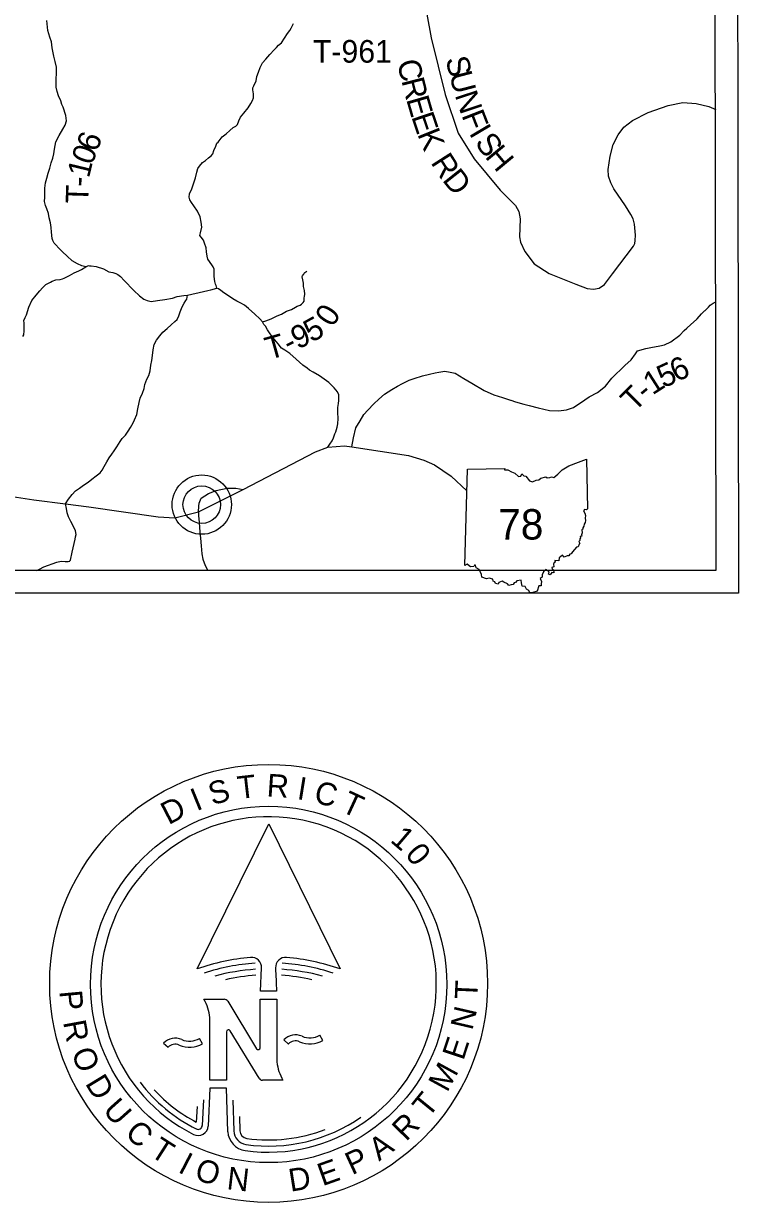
# Model space of a CAD drawing. Extents: x -15 to 405, y -40 to 87.
# Drawn here: x -7.708 to -5.813, y 32.39 to 35.514 of the extents above; entities that cross this region are included whole.
import ezdxf

# ---------------------------------------------------------------- set-up
doc = ezdxf.new("R2010")
doc.units = 0
for name, color, linetype in [('GM_P_State_Location', 7, 'Continuous'), ('GM_X_Major_Lake_Text', 7, 'Continuous'), ('GM_X_Minor_Lake', 7, 'Continuous'), ('GM_X_Minor_River', 7, 'Continuous'), ('GM_X_State_Location', 7, 'Continuous'), ('GM_X_State_Shield', 7, 'Continuous'), ('GM_X_Township_Subdivision_Text', 7, 'Continuous'), ('GM_X_Township_Text', 7, 'Continuous')]:
    doc.layers.add(name, color=color, linetype=linetype)

msp = doc.modelspace()

# ---------------------------------------------------------------- linework, layer by layer
at = {"layer": 'GM_P_State_Location'}
for points in [[(-7.5433, 34.8692), (-7.5541, 34.8719), (-7.565, 34.877), (-7.5792, 34.8848), (-7.5929, 34.8974), (-7.6055, 34.9093), (-7.6149, 34.9188), (-7.623, 34.9275), (-7.6274, 34.9319), (-7.6311, 34.939), (-7.6324, 34.9442), (-7.6342, 34.9614), (-7.6352, 34.9738), (-7.637, 34.9858), (-7.6407, 34.9994), (-7.6421, 35.0102), (-7.6467, 35.023), (-7.6504, 35.0318), (-7.6525, 35.0422), (-7.6523, 35.0534), (-7.652, 35.063), (-7.6518, 35.0774), (-7.65, 35.0915), (-7.6469, 35.104), (-7.6435, 35.1172), (-7.6389, 35.1305), (-7.6354, 35.145), (-7.6308, 35.1575), (-7.6285, 35.1683), (-7.6263, 35.1812), (-7.6225, 35.2001), (-7.6143, 35.217), (-7.6046, 35.2344), (-7.5979, 35.2445), (-7.5948, 35.2561), (-7.5962, 35.2705), (-7.6033, 35.2925), (-7.6066, 35.2997), (-7.6095, 35.3093), (-7.6153, 35.3224), (-7.6195, 35.334), (-7.6216, 35.3452), (-7.6222, 35.3564), (-7.6223, 35.3668), (-7.6209, 35.3825), (-7.6211, 35.3981), (-7.6249, 35.4133), (-7.6283, 35.4272), (-7.6322, 35.45), (-7.6344, 35.4652), (-7.639, 35.478), (-7.644, 35.4952), (-7.6457, 35.5133)], [(-7.0747, 34.7238), (-7.0662, 34.7258), (-7.0523, 34.7311), (-7.0363, 34.7393), (-7.0247, 34.7434), (-7.0116, 34.7515), (-6.9984, 34.7564), (-6.9876, 34.7621), (-6.9832, 34.7645), (-6.9752, 34.7678), (-6.9716, 34.7706), (-6.9669, 34.7743), (-6.9649, 34.7779), (-6.9645, 34.7815), (-6.9642, 34.7867), (-6.9638, 34.7903), (-6.9626, 34.7967), (-6.9635, 34.8067), (-6.966, 34.8175), (-6.9665, 34.8256), (-6.9677, 34.8348), (-6.9694, 34.8424), (-6.9694, 34.8432), (-6.9686, 34.8452), (-6.967, 34.8484), (-6.9658, 34.85), (-6.9643, 34.8528), (-6.9631, 34.854), (-6.9571, 34.8581)], [(-7.5903, 34.0879), (-7.5902, 34.0879), (-7.5858, 34.0891), (-7.5853, 34.0898), (-7.5838, 34.0919), (-7.5792, 34.1128), (-7.5718, 34.1477), (-7.5707, 34.1538), (-7.5691, 34.1598), (-7.5696, 34.1642), (-7.5704, 34.1702), (-7.5834, 34.1941), (-7.5891, 34.2069), (-7.5928, 34.2169), (-7.5949, 34.2285), (-7.5974, 34.2411), (-7.5895, 34.2538), (-7.5791, 34.2655), (-7.5708, 34.2752), (-7.56, 34.2829), (-7.5493, 34.2906), (-7.5369, 34.2987), (-7.5274, 34.3068), (-7.5162, 34.3157), (-7.5055, 34.3234), (-7.4999, 34.3306), (-7.4944, 34.3399), (-7.4877, 34.352), (-7.4817, 34.3628), (-7.4746, 34.3729), (-7.4683, 34.3814), (-7.4615, 34.3918), (-7.452, 34.4063), (-7.4473, 34.414), (-7.4381, 34.4229), (-7.431, 34.4341), (-7.4251, 34.4434), (-7.4179, 34.4559), (-7.414, 34.4635), (-7.4085, 34.478), (-7.4058, 34.4932), (-7.4019, 34.5097), (-7.3988, 34.5209), (-7.3933, 34.5342), (-7.389, 34.5467), (-7.3867, 34.5575), (-7.3816, 34.5712), (-7.3764, 34.5816), (-7.3725, 34.5937), (-7.3706, 34.6085), (-7.3687, 34.6206), (-7.3668, 34.6346), (-7.3645, 34.649), (-7.3622, 34.6631), (-7.3563, 34.6752), (-7.3472, 34.6864), (-7.3389, 34.6961), (-7.3277, 34.7058), (-7.3174, 34.7151), (-7.307, 34.724), (-7.3011, 34.7297), (-7.2971, 34.7397), (-7.2932, 34.7502), (-7.2901, 34.759), (-7.2865, 34.7671), (-7.2826, 34.7731), (-7.2782, 34.7799), (-7.2758, 34.7832), (-7.2735, 34.7938)], [(-5.9249, 34.7292), (-5.9225, 34.7312), (-5.9113, 34.7445), (-5.9035, 34.7522), (-5.902, 34.7537), (-5.8984, 34.7573), (-5.8932, 34.7625), (-5.8881, 34.7677), (-5.8803, 34.7728), (-5.8752, 34.7754), (-5.8735, 34.777)], [(-6.4337, 34.521), (-6.4174, 34.5157), (-6.4164, 34.5154), (-6.4041, 34.5115), (-6.3825, 34.5055), (-6.3682, 34.5015), (-6.3446, 34.4953), (-6.3143, 34.4887), (-6.2904, 34.4876), (-6.2692, 34.4901), (-6.2503, 34.4962), (-6.2204, 34.5164), (-6.2089, 34.525), (-6.1874, 34.536), (-6.1657, 34.5525), (-6.1486, 34.5739), (-6.1146, 34.6078), (-6.0979, 34.6229), (-6.0867, 34.6388), (-6.0809, 34.647), (-6.0585, 34.653), (-6.0455, 34.6553), (-6.0217, 34.6598), (-6.0095, 34.6629), (-5.9922, 34.67), (-5.9686, 34.6884), (-5.9573, 34.7002), (-5.9504, 34.7065), (-5.9394, 34.7165), (-5.9249, 34.7292)], [(-6.8383, 34.392), (-6.8334, 34.4158), (-6.8273, 34.4421), (-6.8161, 34.4608), (-6.8062, 34.4775), (-6.7956, 34.4891), (-6.7797, 34.5064), (-6.7662, 34.5189), (-6.7512, 34.5319), (-6.7325, 34.5437), (-6.7167, 34.5531), (-6.7035, 34.5603), (-6.6862, 34.5684), (-6.6732, 34.5735), (-6.6509, 34.5803), (-6.6327, 34.5848), (-6.6176, 34.5884), (-6.6072, 34.59), (-6.5967, 34.5916), (-6.5913, 34.5924), (-6.5772, 34.59), (-6.5644, 34.587), (-6.541, 34.5734), (-6.5205, 34.5605), (-6.4871, 34.5416), (-6.4615, 34.53), (-6.439, 34.5227), (-6.4337, 34.521)], [(-7.2446, 34.2195), (-7.2438, 34.2347), (-7.2432, 34.2432), (-7.2371, 34.2562), (-7.2181, 34.2684), (-7.1974, 34.2767), (-7.1686, 34.2826), (-7.1459, 34.2827), (-7.1266, 34.279)], [(-7.6741, 34.0644), (-7.6658, 34.0681), (-7.6542, 34.0738), (-7.6418, 34.0787), (-7.6326, 34.0824), (-7.6198, 34.0865), (-7.609, 34.089), (-7.5982, 34.0882), (-7.5903, 34.0879)]]:
    msp.add_lwpolyline(points, dxfattribs=at)
at = {"layer": 'GM_X_Major_Lake_Text'}
msp.add_lwpolyline([(-7.6457, 35.5133), (-7.6466, 35.5222)], dxfattribs=at)
at = {"layer": 'GM_X_State_Location'}
for p, q in [((-5.8856, 42.1225), (-5.8735, 34.0644)), ((-6.5386, 34.0778), (-6.5314, 34.333)), ((-5.8735, 34.0644), (-14.8692, 34.0644)), ((-7.2479, 33.0083), (-7.0586, 33.3929)), ((-7.0586, 33.3929), (-6.8694, 33.0083)), ((-7.0799, 32.9493), (-7.0777, 33.0112)), ((-7.0586, 32.9676), (-7.0586, 32.9676)), ((-7.0586, 32.9676), (-7.0586, 32.9676)), ((-7.0586, 32.9676), (-7.0586, 32.9676)), ((-7.0586, 32.9676), (-7.0586, 32.9676)), ((-7.0586, 32.9676), (-7.0586, 32.9676)), ((-7.0586, 32.9676), (-7.0586, 32.9676)), ((-7.0379, 32.9493), (-7.0799, 32.9493)), ((-7.2302, 32.9281), (-7.1764, 32.9281)), ((-7.167, 32.9229), (-7.0906, 32.797)), ((-7.0808, 32.7997), (-7.0808, 32.9281)), ((-7.0808, 32.9281), (-7.037, 32.9281)), ((-7.037, 32.9281), (-7.037, 32.7619)), ((-7.2142, 32.7137), (-7.2142, 32.8798)), ((-7.1703, 32.8419), (-7.1703, 32.7137)), ((-7.0841, 32.7189), (-7.1604, 32.8447)), ((-7.3371, 32.8119), (-7.3253, 32.8007)), ((-7.2339, 32.8103), (-7.2416, 32.8243)), ((-7.0183, 32.8206), (-7.0064, 32.8095)), ((-6.9149, 32.8189), (-6.9226, 32.8327)), ((-7.1703, 32.7137), (-7.2142, 32.7137)), ((-7.0209, 32.7137), (-7.0748, 32.7137)), ((-7.2142, 32.6922), (-7.2189, 32.5922)), ((-7.1703, 32.6922), (-7.2142, 32.6922)), ((-7.167, 32.5768), (-7.1703, 32.6922)), ((-7.2316, 32.6617), (-7.2347, 32.5934)), ((-7.1534, 32.6608), (-7.151, 32.5792)), ((-7.2485, 32.6437), (-7.2504, 32.6024)), ((-7.1359, 32.6173), (-7.1348, 32.5798))]:
    msp.add_line(p, q, dxfattribs=at)
msp.add_lwpolyline([(-14.9291, 34.0044), (-14.9414, 42.1825), (-5.8257, 42.1825), (-5.8134, 34.0044)], close=True, dxfattribs=at)
for points in [[(-7.8774, 34.2816), (-7.6812, 34.2516), (-7.5974, 34.2411), (-7.5355, 34.2333), (-7.3517, 34.2065), (-7.3076, 34.2044), (-7.2446, 34.2195), (-7.1266, 34.279), (-6.9346, 34.3792), (-6.9018, 34.3911), (-6.8577, 34.395), (-6.8383, 34.392), (-6.6876, 34.3692), (-6.647, 34.3571), (-6.6188, 34.3444), (-6.5753, 34.3142), (-6.533, 34.2759)], [(-6.5314, 34.333), (-6.4324, 34.3347), (-6.4339, 34.3316), (-6.4246, 34.331), (-6.4147, 34.3255), (-6.4063, 34.322), (-6.396, 34.3139), (-6.3899, 34.314), (-6.3873, 34.3207), (-6.3826, 34.3155), (-6.377, 34.3146), (-6.3673, 34.3024), (-6.3593, 34.2998), (-6.3498, 34.304), (-6.3427, 34.3046), (-6.3374, 34.3088), (-6.3239, 34.3123), (-6.32, 34.3102), (-6.3129, 34.3107), (-6.3092, 34.3122), (-6.3029, 34.3108), (-6.2919, 34.3201), (-6.2806, 34.331), (-6.263, 34.3414), (-6.237, 34.3511), (-6.2163, 34.3599), (-6.2133, 34.2274)], [(-6.2133, 34.2274), (-6.2163, 34.2256), (-6.2211, 34.2264), (-6.2242, 34.2227), (-6.2203, 34.2165), (-6.2185, 34.2099), (-6.2201, 34.2027), (-6.2185, 34.1968), (-6.2196, 34.1918), (-6.2225, 34.1868), (-6.2236, 34.1821), (-6.2261, 34.1771), (-6.2259, 34.1743), (-6.2283, 34.1722), (-6.2279, 34.1638), (-6.2291, 34.1593), (-6.2287, 34.1553), (-6.2326, 34.1543), (-6.2317, 34.151), (-6.2342, 34.1484), (-6.2337, 34.1441), (-6.2365, 34.1413), (-6.2338, 34.1358), (-6.236, 34.134), (-6.2378, 34.1273), (-6.2429, 34.1259), (-6.2529, 34.1135), (-6.2565, 34.1088), (-6.2604, 34.1077), (-6.2627, 34.1029), (-6.2675, 34.1029), (-6.275, 34.0995), (-6.2798, 34.1052), (-6.2882, 34.0984), (-6.2892, 34.0904), (-6.2998, 34.0906), (-6.2995, 34.0866), (-6.3019, 34.0855), (-6.304, 34.0815), (-6.3028, 34.0743), (-6.3078, 34.0725), (-6.3071, 34.0683), (-6.3039, 34.0658), (-6.3025, 34.0578), (-6.3078, 34.0594), (-6.3121, 34.0527), (-6.3166, 34.0543), (-6.3152, 34.0599), (-6.3227, 34.0668), (-6.3298, 34.0613), (-6.3335, 34.0526), (-6.3336, 34.0467), (-6.339, 34.0431), (-6.3355, 34.0349), (-6.3362, 34.0292), (-6.336, 34.0237), (-6.3427, 34.0239), (-6.3467, 34.0092)], [(-6.3467, 34.0092), (-6.3583, 34.0064), (-6.3663, 34.0048), (-6.3691, 34.0114), (-6.3748, 34.0149), (-6.3786, 34.0216), (-6.3868, 34.0225), (-6.3888, 34.0318), (-6.3897, 34.0392), (-6.401, 34.0374), (-6.404, 34.0328), (-6.4081, 34.0316), (-6.4104, 34.027), (-6.4158, 34.0266), (-6.4217, 34.0244), (-6.4255, 34.0289), (-6.4351, 34.0335), (-6.4394, 34.0358), (-6.4484, 34.0322), (-6.4503, 34.0279), (-6.4574, 34.0298), (-6.4591, 34.0346), (-6.4635, 34.036), (-6.4644, 34.0411), (-6.4737, 34.0438), (-6.4808, 34.0427), (-6.4933, 34.0468), (-6.4941, 34.0535), (-6.4983, 34.0616), (-6.5005, 34.0673), (-6.5084, 34.0716), (-6.5101, 34.0784), (-6.5126, 34.0782), (-6.5149, 34.0754), (-6.5237, 34.0742), (-6.5272, 34.0769), (-6.5321, 34.0816), (-6.5386, 34.0778)]]:
    msp.add_lwpolyline(points, dxfattribs=at)
for centre, radius in [((-7.0587, 32.9701), 0.5804), ((-7.0587, 32.9674), 0.4723)]:
    msp.add_circle(centre, radius, dxfattribs=at)
for centre, radius, start, end in [((-7.0587, 32.9674), 0.4445, 261.9368, 243.4209), ((-7.0587, 32.4753), 0.5656, 94.8642, 109.5471), ((-7.0587, 32.4753), 0.5495, 93.7383, 108.099), ((-7.1044, 33.0122), 0.0268, 357.7797, 94.8642), ((-7.0135, 33.0122), 0.0268, 85.1955, 182.1238), ((-7.0587, 32.4753), 0.5495, 71.901, 86.2614), ((-7.0587, 32.4753), 0.5656, 70.4527, 85.1955), ((-7.0587, 32.4753), 0.5334, 93.7383, 105.4967), ((-7.0587, 32.4753), 0.5174, 93.7383, 102.7576), ((5.2495, 33.467), 12.2983, 182.12377, 182.41208), ((-7.0587, 32.4753), 0.5174, 77.2424, 86.2614), ((-7.0587, 32.4753), 0.5334, 74.5033, 86.2614), ((-7.3414, 32.8641), 0.1282, 7.0013, 29.8686), ((-7.1763, 32.9173), 0.0107, 31.2473, 90), ((-7.1649, 32.8419), 0.00536, 31.2462, 180), ((-7.3064, 32.7829), 0.0421, 65.7933, 136.7658), ((-7.3064, 32.7829), 0.0261, 65.7933, 136.7658), ((-7.2684, 32.8712), 0.0701, 247.1958, 299.4845), ((-7.2682, 32.8711), 0.054, 247.1958, 299.4845), ((-6.9875, 32.7916), 0.0421, 65.7933, 136.7658), ((-6.9875, 32.7916), 0.0261, 65.7933, 136.7658), ((-6.9494, 32.8799), 0.0701, 247.1958, 299.4845), ((-6.9493, 32.8798), 0.054, 247.1958, 299.4845), ((-7.0862, 32.7997), 0.00536, 211.2462, 0), ((-6.9097, 32.7775), 0.1282, 187.0013, 209.8686), ((-7.0748, 32.7244), 0.0107, 211.2473, 270), ((-7.0587, 32.9674), 0.4284, 217.2752, 243.4208), ((-7.0587, 32.9674), 0.4123, 222.5664, 242.2942), ((-7.2455, 32.5939), 0.0268, 243.4209, 356.2651), ((-7.2455, 32.5939), 0.0107, 243.4208, 357.3129), ((-7.0587, 32.9674), 0.4284, 261.9411, 304.8168), ((-7.1135, 32.5804), 0.0536, 183.8064, 261.9368), ((-7.1135, 32.5804), 0.0375, 181.6386, 261.9411), ((-7.1135, 32.5804), 0.0214, 181.6373, 261.9394), ((-7.0587, 32.9674), 0.4123, 261.9394, 291.3169)]:
    msp.add_arc(centre, radius, start, end, dxfattribs=at)
at = {"layer": 'GM_X_Township_Subdivision_Text'}
for radius in [0.0786, 0.0498]:
    msp.add_circle((-7.236, 34.2389), radius, dxfattribs=at)
at = {"layer": 'GM_X_Township_Text'}
for points in [[(-6.6493, 35.5923), (-6.6275, 35.476), (-6.5909, 35.3259), (-6.5559, 35.2234), (-6.5137, 35.1556), (-6.4446, 35.0728), (-6.4043, 35.0316), (-6.3953, 35.0154), (-6.3919, 34.9965), (-6.394, 34.949), (-6.3909, 34.9349), (-6.3798, 34.91), (-6.3545, 34.877), (-6.3155, 34.8517), (-6.2441, 34.8229), (-6.2146, 34.8122), (-6.1976, 34.81), (-6.1826, 34.813), (-6.1686, 34.8225), (-6.1473, 34.8507), (-6.0912, 34.9243), (-6.0884, 34.9312), (-6.0868, 34.9387), (-6.0863, 34.9527), (-6.0889, 34.9824), (-6.0928, 34.9965), (-6.0982, 35.0077), (-6.1126, 35.031), (-6.1436, 35.0763), (-6.1516, 35.0917), (-6.1575, 35.1092), (-6.1584, 35.127), (-6.1535, 35.1623), (-6.1452, 35.1938), (-6.1324, 35.219), (-6.1171, 35.2391), (-6.0943, 35.2573), (-6.0529, 35.2785), (-5.9997, 35.2968), (-5.9611, 35.3043), (-5.9253, 35.3024), (-5.8922, 35.2939), (-5.8735, 35.2861)], [(-6.9018, 34.3911), (-6.8966, 34.3995), (-6.8899, 34.408), (-6.8872, 34.4156), (-6.8829, 34.4265), (-6.881, 34.4317), (-6.879, 34.4378), (-6.8767, 34.4446), (-6.8756, 34.4535), (-6.8742, 34.4675), (-6.8752, 34.4835), (-6.875, 34.4964), (-6.8731, 34.5068), (-6.8724, 34.5152), (-6.8725, 34.5224), (-6.8726, 34.5297), (-6.8763, 34.538), (-6.8849, 34.5487), (-6.8991, 34.5622), (-6.9242, 34.5803), (-6.9403, 34.5897), (-6.9504, 34.5956), (-6.9569, 34.6003), (-6.9678, 34.6086), (-6.9856, 34.6248), (-7.0027, 34.6394), (-7.016, 34.648), (-7.0245, 34.6539), (-7.0338, 34.6654), (-7.0465, 34.6809), (-7.0542, 34.6916), (-7.0616, 34.7019), (-7.0673, 34.7115), (-7.0713, 34.7162), (-7.0747, 34.7238), (-7.082, 34.7313), (-7.0954, 34.744), (-7.1124, 34.759), (-7.1225, 34.7673), (-7.1326, 34.7728), (-7.1431, 34.7786), (-7.1536, 34.7845), (-7.1673, 34.794), (-7.1774, 34.8006), (-7.1851, 34.8066), (-7.1916, 34.8109), (-7.1956, 34.8124), (-7.1981, 34.8196), (-7.1998, 34.8236), (-7.2011, 34.8304), (-7.2032, 34.844), (-7.2027, 34.8628), (-7.2056, 34.8696), (-7.2097, 34.8748), (-7.2195, 34.8891), (-7.2216, 34.8971), (-7.2233, 34.9091), (-7.2247, 34.9191), (-7.2284, 34.9318), (-7.2317, 34.9398), (-7.2374, 34.9474), (-7.2407, 34.9525), (-7.2392, 34.9594), (-7.2362, 34.9742), (-7.2372, 34.9874), (-7.2406, 35.0018), (-7.2472, 35.0166), (-7.2574, 35.0305), (-7.2635, 35.0396), (-7.2676, 35.0464), (-7.2689, 35.0536), (-7.2686, 35.0624), (-7.2624, 35.0761), (-7.2527, 35.1051), (-7.2493, 35.1203), (-7.2462, 35.1296), (-7.2419, 35.1361), (-7.2336, 35.1454), (-7.2257, 35.1511), (-7.2178, 35.158), (-7.2114, 35.1633), (-7.2063, 35.169), (-7.2036, 35.1775), (-7.1989, 35.1891), (-7.1958, 35.1968), (-7.1927, 35.2), (-7.1816, 35.2134), (-7.1713, 35.222), (-7.1618, 35.2305), (-7.1527, 35.2386), (-7.1459, 35.2419), (-7.1412, 35.2464), (-7.1381, 35.2561), (-7.133, 35.2657), (-7.1244, 35.2763), (-7.1133, 35.2909), (-7.1059, 35.3022), (-7.1012, 35.3098), (-7.0989, 35.3171), (-7.0986, 35.3279), (-7.1003, 35.3387), (-7.1004, 35.3439), (-7.0977, 35.3492), (-7.0918, 35.3625), (-7.09, 35.3733), (-7.0857, 35.3854), (-7.0815, 35.3971), (-7.0748, 35.4096), (-7.0657, 35.4197), (-7.0555, 35.4315), (-7.044, 35.4445), (-7.0377, 35.4509), (-7.0326, 35.457), (-7.0246, 35.4631), (-7.0168, 35.4753), (-7.0085, 35.4874), (-7.0026, 35.4955), (-6.9987, 35.502), (-6.9952, 35.5092), (-6.9929, 35.5145)], [(-7.7099, 34.6847), (-7.708, 34.6891), (-7.7065, 34.6996), (-7.7071, 34.714), (-7.7068, 34.72), (-7.7073, 34.7268), (-7.7042, 34.7353), (-7.7007, 34.7421), (-7.6941, 34.7623), (-7.6863, 34.7796), (-7.6753, 34.7938), (-7.6655, 34.8055), (-7.6584, 34.8136), (-7.6497, 34.8226), (-7.6373, 34.8287), (-7.6325, 34.8316), (-7.623, 34.8345), (-7.6114, 34.8359), (-7.605, 34.8376), (-7.601, 34.8392), (-7.5867, 34.8466), (-7.5739, 34.8532), (-7.5616, 34.8586), (-7.5544, 34.8619), (-7.5433, 34.8692), (-7.5393, 34.8709), (-7.5365, 34.8729), (-7.5333, 34.8722), (-7.5293, 34.8722), (-7.5157, 34.87), (-7.496, 34.8642), (-7.4822, 34.8556), (-7.4718, 34.8541), (-7.4637, 34.8518), (-7.4581, 34.8491), (-7.4516, 34.8432), (-7.4419, 34.8329), (-7.4159, 34.8068), (-7.4009, 34.7921), (-7.3895, 34.7835), (-7.3807, 34.78), (-7.3702, 34.7777), (-7.353, 34.7799), (-7.3334, 34.7822), (-7.3135, 34.7864), (-7.3015, 34.7902), (-7.2839, 34.7928), (-7.2735, 34.7938), (-7.2623, 34.7967), (-7.2431, 34.8014), (-7.22, 34.8065), (-7.212, 34.8086), (-7.1956, 34.8124)], [(-7.2446, 34.2195), (-7.2442, 34.2099), (-7.2429, 34.1915), (-7.2408, 34.1659), (-7.2395, 34.1503), (-7.2376, 34.1295), (-7.236, 34.1088), (-7.2335, 34.0948), (-7.227, 34.0774), (-7.2203, 34.0644)]]:
    msp.add_lwpolyline(points, dxfattribs=at)

# ---------------------------------------------------------------- texts
at = {"layer": 'GM_X_Minor_Lake'}
for s, rotation, p in [('C', 283.5326, (-6.7189, 35.4118)), ('S', 283.3874, (-6.59, 35.4203)), ('R', 284.2495, (-6.7072, 35.3631)), ('U', 284.6241, (-6.5803, 35.3795)), ('N', 288.2405, (-6.5658, 35.3245)), ('E', 286.1838, (-6.6945, 35.3132)), ('E', 288.7406, (-6.6811, 35.2673)), ('F', 291.3233, (-6.5481, 35.271)), ('I', 300.6529, (-6.5287, 35.2237)), ('K', 292.012, (-6.6654, 35.2213)), ('S', 304.4298, (-6.5138, 35.1989)), ('H', 309.7452, (-6.4872, 35.1606)), ('R', 302.5901, (-6.6305, 35.1457)), ('D', 308.447, (-6.6001, 35.0988))]:
    msp.add_text(s, height=0.06, rotation=rotation, dxfattribs=at).set_placement(p)
at = {"layer": 'GM_X_Minor_River'}
for s, rotation, p in [('T-961', 0, (-6.9414, 35.4103)), ('6', 69.6044, (-7.514, 35.1712)), ('0', 69.5487, (-7.5269, 35.1366)), ('1', 76.4901, (-7.535, 35.1025)), ('T', 88.294, (-7.5369, 35.0362)), ('-', 87.6888, (-7.5355, 35.0809)), ('0', 56.8861, (-6.8895, 34.7068)), ('9', 25.5573, (-6.9817, 34.6496)), ('5', 29.0851, (-6.9448, 34.6674)), ('T', 15.7547, (-7.0581, 34.6222)), ('-', 26.3847, (-7.0036, 34.6388)), ('5', 24.6214, (-6.0121, 34.5469)), ('6', 25.7452, (-5.9773, 34.5629)), ('1', 32.6249, (-6.0413, 34.5281)), ('T', 45.1303, (-6.089, 34.4824)), ('-', 40.4692, (-6.0583, 34.5134))]:
    msp.add_text(s, height=0.06, rotation=rotation, dxfattribs=at).set_placement(p)
at = {"layer": 'GM_X_State_Location'}
for s, rotation, p in [('T', 6.5307, (-7.1381, 33.4586)), ('R', 356.095, (-7.065, 33.466)), ('S', 16.9665, (-7.2076, 33.4415)), ('I', 350.8771, (-6.9853, 33.4589)), ('C', 345.6592, (-6.9415, 33.4504)), ('D', 27.4022, (-7.324, 33.3893)), ('I', 22.1843, (-7.2499, 33.426)), ('T', 335.2234, (-6.8701, 33.4275)), ('1', 319.5698, (-6.7388, 33.347)), ('0', 309.1341, (-6.6991, 33.3114)), ('T', 87.4078, (-6.5054, 32.9273)), ('P', 275.2346, (-7.6137, 32.9496)), ('N', 76.9887, (-6.5188, 32.844)), ('R', 280.4525, (-7.6037, 32.8678)), ('E', 71.7709, (-6.5427, 32.764)), ('O', 290.8882, (-7.5825, 32.7876)), ('M', 61.3351, (-6.5856, 32.6794)), ('D', 301.324, (-7.5464, 32.705)), ('T', 50.8994, (-6.6356, 32.6115)), ('U', 311.7597, (-7.5006, 32.6324)), ('R', 45.6815, (-6.6944, 32.5495)), ('C', 316.9776, (-7.4425, 32.5698)), ('T', 327.4133, (-7.3764, 32.5151)), ('A', 35.2457, (-6.7661, 32.4978)), ('P', 24.81, (-6.8377, 32.4615)), ('I', 332.6312, (-7.3014, 32.4714)), ('O', 343.067, (-7.2578, 32.4511)), ('E', 19.5921, (-6.9159, 32.4323)), ('N', 353.5027, (-7.1714, 32.4249)), ('D', 9.1564, (-7.0007, 32.4179))]:
    msp.add_text(s, height=0.0602, rotation=rotation, dxfattribs=at).set_placement(p)
at = {"layer": 'GM_X_State_Shield'}
msp.add_text('78', height=0.08048, dxfattribs=at).set_placement((-6.4502, 34.1465))

doc.saveas('drawing.dxf')
